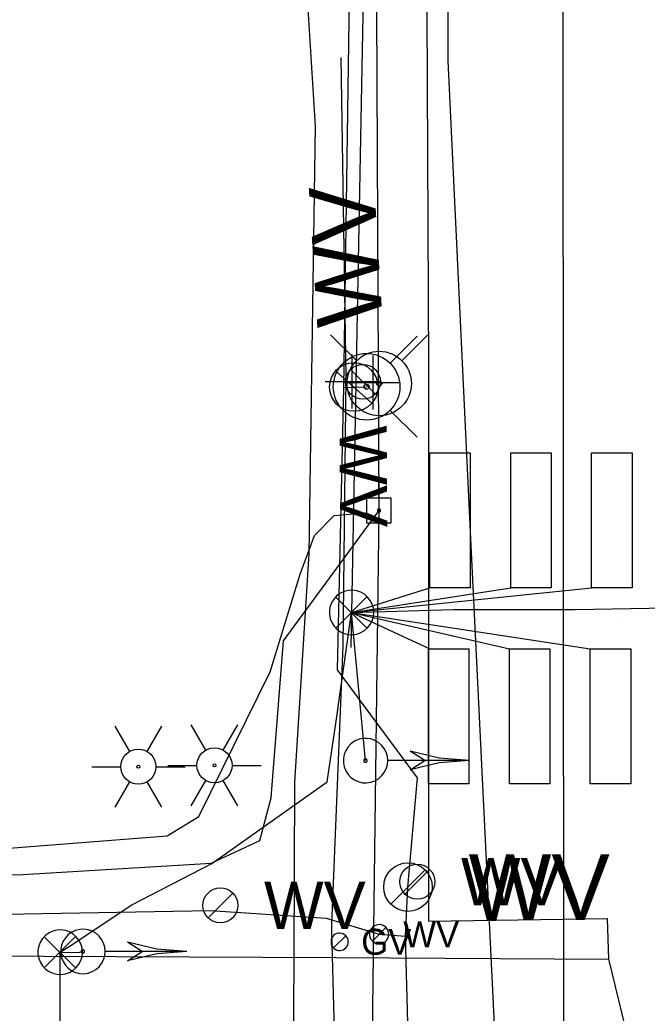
# Model space of a CAD drawing. Extents: x 596028 to 606371, y 330010 to 403088.
# Drawn here: x 601985.4 to 602078.4, y 366186.9 to 366334.2 of the extents above; entities that cross this region are included whole.
import ezdxf

# ---------------------------------------------------------------- set-up
doc = ezdxf.new("R2010")
doc.units = 0
for name, color, linetype in [('E_LTG', 7, 'Continuous'), ('E_SIG', 7, 'Continuous'), ('E_SIG_Conduit', 7, 'Continuous'), ('E_UTL_E_UG', 7, 'Continuous'), ('E_UTL_EPowerPole', 7, 'Continuous'), ('E_UTL_FO_UG', 7, 'Continuous'), ('E_UTL_G', 7, 'Continuous'), ('E_UTL_G_UG', 7, 'Continuous'), ('E_UTL_Loop_UG', 7, 'Continuous'), ('E_UTL_Overhead', 7, 'Continuous'), ('E_UTL_SAN_UG', 7, 'Continuous'), ('E_UTL_T_UG', 7, 'Continuous'), ('E_UTL_TV_UG', 7, 'Continuous'), ('E_UTL_W', 7, 'Continuous'), ('E_UTL_W_UG', 7, 'Continuous'), ('E_UTL_WHydrant', 7, 'Continuous')]:
    doc.layers.add(name, color=color, linetype=linetype)

# ---------------------------------------------------------------- blocks, each defined once
blk = doc.blocks.new('GV')
at = {"layer": 'E_UTL_G'}
blk.add_line((-9, -9), (9, 9), dxfattribs=at)
blk.add_circle((0, 0), 12.2, dxfattribs=at)
blk.add_text('GV', height=36.6, dxfattribs=at).set_placement((30, -18))
blk = doc.blocks.new('WV')
at = {"layer": 'E_UTL_W'}
blk.add_line((-8.62, -8.62), (8.62, 8.62), dxfattribs=at)
blk.add_circle((0, 0), 12.19, dxfattribs=at)
blk.add_text('WV', height=32.918, dxfattribs=at).set_placement((30.48, -16.46))
blk = doc.blocks.new('HYD')
at = {"layer": 'E_UTL_WHydrant'}
for p, q in [((-11.69, 11.7), (-25.35, 25.35)), ((11.7, 11.7), (25.36, 25.35))]:
    blk.add_line(p, q, dxfattribs=at)
for radius in [16.72, 1.28]:
    blk.add_circle((0, 0), radius, dxfattribs=at)

msp = doc.modelspace()

# ---------------------------------------------------------------- linework, layer by layer
at = {"layer": 'E_LTG'}
for points in [[(602001.66, 366225.71), (601999.5, 366229.46)], [(602004.26, 366225.71), (602006.42, 366229.46)], [(602012.94, 366225.91), (602010.78, 366229.66)], [(602015.54, 366225.91), (602017.7, 366229.66)], [(601996.03, 366223.46), (602000.36, 366223.46)], [(602005.56, 366223.46), (602009.89, 366223.46)], [(602007.31, 366223.66), (602011.64, 366223.66)], [(602016.84, 366223.66), (602021.17, 366223.66)], [(602010.78, 366217.66), (602012.94, 366221.41)], [(602017.7, 366217.66), (602015.54, 366221.41)], [(601999.5, 366217.46), (602001.66, 366221.21)], [(602006.42, 366217.46), (602004.26, 366221.21)]]:
    msp.add_lwpolyline(points, dxfattribs=at)
for centre, radius in [((602002.96, 366223.46), 2.6), ((602002.96, 366223.46), 2.6), ((602002.96, 366223.46), 2.6), ((602014.24, 366223.66), 2.6), ((602014.24, 366223.66), 2.6), ((602014.24, 366223.66), 2.6), ((602002.96, 366223.46), 0.217), ((602014.24, 366223.66), 0.217)]:
    msp.add_circle(centre, radius, dxfattribs=at)
at = {"layer": 'E_SIG'}
for points in [[(602037.87, 366246.33), (602037.81, 366246.95), (602037.63, 366247.55), (602037.34, 366248.11), (602036.95, 366248.6), (602036.48, 366249.02), (602035.94, 366249.33), (602035.34, 366249.53), (602034.72, 366249.62), (602034.1, 366249.59), (602033.49, 366249.45), (602032.92, 366249.19), (602032.4, 366248.82), (602031.97, 366248.37), (602031.63, 366247.84), (602031.4, 366247.26), (602031.28, 366246.64), (602031.28, 366246.01), (602031.4, 366245.4), (602031.63, 366244.82), (602031.97, 366244.29), (602032.4, 366243.83), (602032.92, 366243.47), (602033.49, 366243.21), (602034.1, 366243.06), (602034.72, 366243.03), (602035.34, 366243.12), (602035.94, 366243.33), (602036.48, 366243.64), (602036.95, 366244.05), (602037.34, 366244.54), (602037.63, 366245.1), (602037.81, 366245.7), (602037.87, 366246.33)], [(602036.83, 366248.66), (602032.22, 366244.01)], [(602032.22, 366248.61), (602036.87, 366243.96)], [(602036.64, 366224.36), (602034.57, 366246.33)], [(602039.94, 366224.36), (602039.88, 366224.98), (602039.7, 366225.59), (602039.41, 366226.14), (602039.03, 366226.64), (602038.55, 366227.05), (602038.01, 366227.36), (602037.41, 366227.57), (602036.79, 366227.66), (602036.17, 366227.63), (602035.56, 366227.48), (602034.99, 366227.22), (602034.48, 366226.85), (602034.04, 366226.4), (602033.7, 366225.87), (602033.47, 366225.29), (602033.35, 366224.67), (602033.35, 366224.05), (602033.47, 366223.43), (602033.7, 366222.85), (602034.04, 366222.32), (602034.48, 366221.87), (602034.99, 366221.5), (602035.56, 366221.24), (602036.17, 366221.09), (602036.79, 366221.06), (602037.41, 366221.15), (602038.01, 366221.36), (602038.55, 366221.67), (602039.03, 366222.08), (602039.41, 366222.58), (602039.7, 366223.13), (602039.88, 366223.74), (602039.94, 366224.36)], [(602052.04, 366224.36), (602047.58, 366224.71), (602043.24, 366225.74)], [(602045.44, 366224.36), (602043.24, 366225.74)], [(602036.89, 366224.36), (602036.88, 366224.41), (602036.87, 366224.45), (602036.85, 366224.5), (602036.82, 366224.53), (602036.78, 366224.57), (602036.74, 366224.59), (602036.7, 366224.61), (602036.65, 366224.61), (602036.6, 366224.61), (602036.55, 366224.6), (602036.51, 366224.58), (602036.47, 366224.55), (602036.44, 366224.52), (602036.41, 366224.48), (602036.39, 366224.43), (602036.39, 366224.38), (602036.39, 366224.34), (602036.39, 366224.29), (602036.41, 366224.24), (602036.44, 366224.2), (602036.47, 366224.17), (602036.51, 366224.14), (602036.55, 366224.12), (602036.6, 366224.11), (602036.65, 366224.11), (602036.7, 366224.11), (602036.74, 366224.13), (602036.78, 366224.15), (602036.82, 366224.19), (602036.85, 366224.22), (602036.87, 366224.27), (602036.88, 366224.31), (602036.89, 366224.36)], [(602052.04, 366224.36), (602039.99, 366224.36)], [(602052.04, 366224.36), (602047.58, 366224.01), (602043.24, 366222.98)], [(602043.24, 366222.99), (602045.44, 366224.36)], [(601994.65, 366195.96), (601994.59, 366196.58), (601994.41, 366197.18), (601994.13, 366197.74), (601993.74, 366198.23), (601993.26, 366198.64), (601992.72, 366198.96), (601992.13, 366199.16), (601991.51, 366199.25), (601990.88, 366199.22), (601990.27, 366199.08), (601989.7, 366198.81), (601989.19, 366198.45), (601988.75, 366198), (601988.42, 366197.47), (601988.18, 366196.89), (601988.06, 366196.27), (601988.06, 366195.64), (601988.18, 366195.03), (601988.42, 366194.44), (601988.75, 366193.92), (601989.19, 366193.46), (601989.7, 366193.1), (601990.27, 366192.84), (601990.88, 366192.69), (601991.51, 366192.66), (601992.13, 366192.75), (601992.72, 366192.96), (601993.26, 366193.27), (601993.74, 366193.68), (601994.13, 366194.17), (601994.41, 366194.73), (601994.59, 366195.33), (601994.65, 366195.96)], [(601998.02, 366196.07), (601997.96, 366196.7), (601997.79, 366197.3), (601997.5, 366197.86), (601997.11, 366198.35), (601996.64, 366198.76), (601996.09, 366199.07), (601995.5, 366199.28), (601994.88, 366199.37), (601994.25, 366199.34), (601993.64, 366199.19), (601993.07, 366198.93), (601992.56, 366198.57), (601992.13, 366198.11), (601991.79, 366197.58), (601991.56, 366197), (601991.44, 366196.38), (601991.44, 366195.76), (601991.56, 366195.14), (601991.79, 366194.56), (601992.13, 366194.03), (601992.56, 366193.58), (601993.07, 366193.21), (601993.64, 366192.95), (601994.25, 366192.8), (601994.88, 366192.77), (601995.5, 366192.86), (601996.09, 366193.07), (601996.64, 366193.38), (601997.11, 366193.79), (601997.5, 366194.29), (601997.79, 366194.84), (601997.96, 366195.45), (601998.02, 366196.07)], [(601993.61, 366198.29), (601989, 366193.63)], [(601989, 366198.24), (601993.65, 366193.59)], [(601994.97, 366196.07), (601994.97, 366196.12), (601994.96, 366196.16), (601994.93, 366196.21), (601994.9, 366196.25), (601994.87, 366196.28), (601994.83, 366196.3), (601994.78, 366196.32), (601994.73, 366196.32), (601994.69, 366196.32), (601994.64, 366196.31), (601994.6, 366196.29), (601994.56, 366196.26), (601994.52, 366196.23), (601994.5, 366196.19), (601994.48, 366196.14), (601994.47, 366196.1), (601994.47, 366196.05), (601994.48, 366196), (601994.5, 366195.96), (601994.52, 366195.92), (601994.56, 366195.88), (601994.6, 366195.85), (601994.64, 366195.83), (601994.69, 366195.82), (601994.73, 366195.82), (601994.78, 366195.83), (601994.83, 366195.84), (601994.87, 366195.87), (601994.9, 366195.9), (601994.93, 366195.93), (601994.96, 366195.98), (601994.97, 366196.02), (601994.97, 366196.07)], [(602010.12, 366196.07), (602005.67, 366196.42), (602001.32, 366197.45)], [(602003.52, 366196.07), (602001.32, 366197.45)], [(602010.12, 366196.07), (601998.08, 366196.07)], [(602010.12, 366196.07), (602005.67, 366195.73), (602001.32, 366194.7)], [(602001.32, 366194.7), (602003.52, 366196.07)]]:
    msp.add_lwpolyline(points, dxfattribs=at)
at = {"layer": 'E_SIG_Conduit'}
for p, q in [((602034.53, 366241.11), (602038.83, 366468.68)), ((602073.8, 366245.32), (602073.8, 366245.32))]:
    msp.add_line(p, q, dxfattribs=at)
for points in [[(601991.35, 366195.96), (601992.7, 366196.78), (602002, 366202.96), (602013.85, 366209.09), (602030.94, 366221.21), (602032.24, 366229.85), (602034.57, 366246.33)], [(602034.57, 366246.33), (602049.71, 366246.76), (602067.73, 366246.76), (602092.39, 366247.21), (602108.01, 366243.32), (602107.96, 366226.18), (602108.22, 366225.08)], [(601988.43, 366091.32), (601990.72, 366130.23), (601991.29, 366152.3), (601991.35, 366195.96), (601993.99, 366195.92), (601994.72, 366196.07)]]:
    msp.add_lwpolyline(points, dxfattribs=at)
at = {"layer": 'E_UTL_E_UG'}
for points in [[(602029.21, 366318.43), (602027.27, 366349.31), (602024.86, 366377.21), (602028.01, 366666.3), (602032.25, 366719.18)], [(602027.54, 366074.32), (602027.44, 366087.74), (602027.47, 366088.97), (602025.76, 366147.94), (602026.07, 366195.19), (602026.13, 366221.15), (602028.28, 366255.02), (602029.21, 366318.43)], [(601881.87, 366209.66), (601882.12, 366209.66), (601913.41, 366206.95), (601939.28, 366206.13), (601985.8, 366207.5), (602013.73, 366209.14), (602020.98, 366212.54), (602022.64, 366218.84), (602024.46, 366242.12), (602038.64, 366261.44)]]:
    msp.add_lwpolyline(points, dxfattribs=at)
at = {"layer": 'E_UTL_EPowerPole'}
for points in [[(602038.6, 366263.28), (602038.6, 366266.19)], [(602040.45, 366263.28), (602036.76, 366263.28)], [(602036.76, 366263.28), (602036.76, 366259.59)], [(602040.45, 366259.59), (602040.45, 366263.28)], [(602038.88, 366261.44), (602038.87, 366261.49), (602038.86, 366261.53), (602038.84, 366261.57), (602038.81, 366261.61), (602038.78, 366261.64), (602038.74, 366261.66), (602038.69, 366261.67), (602038.65, 366261.68), (602038.6, 366261.68), (602038.56, 366261.67), (602038.52, 366261.65), (602038.48, 366261.62), (602038.45, 366261.59), (602038.43, 366261.55), (602038.41, 366261.51), (602038.4, 366261.46), (602038.4, 366261.42), (602038.41, 366261.37), (602038.43, 366261.33), (602038.45, 366261.29), (602038.48, 366261.26), (602038.52, 366261.24), (602038.56, 366261.22), (602038.6, 366261.21), (602038.65, 366261.2), (602038.69, 366261.21), (602038.74, 366261.23), (602038.78, 366261.25), (602038.81, 366261.28), (602038.84, 366261.31), (602038.86, 366261.35), (602038.87, 366261.4), (602038.88, 366261.44)], [(602036.76, 366259.59), (602040.45, 366259.59)]]:
    msp.add_lwpolyline(points, dxfattribs=at)
at = {"layer": 'E_UTL_FO_UG'}
msp.add_lwpolyline([(602033, 366328.61), (602033.7, 366281.19), (602033.27, 366241.4), (602031.57, 366200.11), (602031.57, 366199.1), (602032.83, 366152.73), (602036.17, 366129.31), (602036.12, 366099.21), (602033.32, 366066.35), (602032.35, 366056.3)], dxfattribs=at)
at = {"layer": 'E_UTL_G'}
for points in [[(602034.08, 366197.5), (602034.06, 366197.74), (602033.99, 366197.97), (602033.88, 366198.19), (602033.72, 366198.38), (602033.54, 366198.54), (602033.33, 366198.66), (602033.1, 366198.74), (602032.86, 366198.78), (602032.61, 366198.77), (602032.38, 366198.71), (602032.15, 366198.61), (602031.96, 366198.47), (602031.79, 366198.29), (602031.66, 366198.09), (602031.56, 366197.86), (602031.52, 366197.62), (602031.52, 366197.38), (602031.56, 366197.14), (602031.66, 366196.91), (602031.79, 366196.7), (602031.96, 366196.53), (602032.15, 366196.39), (602032.38, 366196.28), (602032.61, 366196.23), (602032.86, 366196.22), (602033.1, 366196.25), (602033.33, 366196.33), (602033.54, 366196.45), (602033.72, 366196.61), (602033.88, 366196.8), (602033.99, 366197.02), (602034.06, 366197.25), (602034.08, 366197.5)], [(602031.89, 366196.59), (602033.7, 366198.4)]]:
    msp.add_lwpolyline(points, dxfattribs=at)
at = {"layer": 'E_UTL_G_UG'}
for points in [[(602046.01, 366200.58), (602046.01, 366282.7), (602045.54, 366387.99), (602045.96, 366389.51), (602045.77, 366390.53), (602052.82, 366624.36), (602050.66, 366701.22), (602045.29, 366779.54), (602046.56, 366881.06), (602052.42, 366921.19), (602053.73, 366982.25), (602055.18, 367043.43), (602053.55, 367093.49), (602053.9, 367122.54), (602054.87, 367280.44), (602053.2, 367496.96), (602053, 367506.48), (602052.89, 367513.19), (602051.45, 367543.08), (602052.16, 367569.32), (602053.31, 367634.59)], [(602046.01, 366200.58), (602072.51, 366200.97)], [(602072.56, 365506.48), (602072.91, 365581.5), (602072.85, 365590.98), (602073.55, 365667.58), (602074.41, 365764.9), (602074.82, 365837.03), (602073.81, 365881.05), (602074.11, 365897.58), (602073.47, 365906.4), (602074.57, 365951.95), (602072.85, 365970.29), (602073.8, 365985.88), (602073.72, 366064.65), (602076.68, 366178.7), (602072.71, 366194.94), (602072.51, 366200.97)], [(601257.24, 366194.79), (601329.82, 366193.2), (601336.71, 366193.43), (601379.22, 366193.73), (601470.06, 366194.18), (601507.73, 366194.22), (601643.1, 366194.94), (601677.95, 366195.03), (601788.27, 366195.57), (601885.75, 366195.03), (601923.91, 366195.66), (602032.17, 366195.19), (602072.71, 366194.94)]]:
    msp.add_lwpolyline(points, dxfattribs=at)
at = {"layer": 'E_UTL_Loop_UG'}
for q in [(602046.17, 366249.99), (602058.17, 366249.99), (602070.17, 366249.99), (602046.17, 366240.93), (602057.97, 366240.93), (602069.97, 366240.93)]:
    msp.add_line((602034.57, 366246.33), q, dxfattribs=at)
for points in [[(602052.17, 366269.99), (602052.17, 366249.99), (602046.17, 366249.99), (602046.17, 366269.99), (602052.17, 366269.99)], [(602064.17, 366269.99), (602064.17, 366249.99), (602058.17, 366249.99), (602058.17, 366269.99), (602064.17, 366269.99)], [(602076.17, 366269.99), (602076.17, 366249.99), (602070.17, 366249.99), (602070.17, 366269.99), (602076.17, 366269.99)], [(602051.97, 366240.93), (602051.97, 366220.93), (602045.97, 366220.93), (602045.97, 366240.93), (602051.97, 366240.93)], [(602063.97, 366240.93), (602063.97, 366220.93), (602057.97, 366220.93), (602057.97, 366240.93), (602063.97, 366240.93)], [(602075.97, 366240.93), (602075.97, 366220.93), (602069.97, 366220.93), (602069.97, 366240.93), (602075.97, 366240.93)]]:
    msp.add_lwpolyline(points, dxfattribs=at)
at = {"layer": 'E_UTL_Overhead'}
msp.add_lwpolyline([(602030.41, 365117.16), (602031.91, 365287.51), (602032.13, 365415.23), (602033.07, 365577.35), (602034.21, 365759.49), (602035.29, 365915.56), (602036.2, 366067.33), (602038.64, 366261.44), (602038.14, 366378.17), (602037.53, 366468.16), (602038.3, 366629.6), (602038.45, 366764.67), (602038.7, 366805.21), (602049.62, 366998.37), (602049.62, 367041.99)], dxfattribs=at)
at = {"layer": 'E_UTL_SAN_UG'}
msp.add_line((602066.06, 366170.27), (602065.83, 366464.47), dxfattribs=at)
at = {"layer": 'E_UTL_T_UG'}
msp.add_lwpolyline([(602057.65, 366066.13), (602059.9, 366099.93), (602052.19, 366258.26), (602048.89, 366328.1), (602048.97, 366363.23), (602048.5, 366368.11), (602046.83, 366372.53), (602043.01, 366375.74), (602028, 366379.09)], dxfattribs=at)
at = {"layer": 'E_UTL_TV_UG'}
msp.add_lwpolyline([(601934.85, 366213.98), (601937.98, 366209.66), (601966.61, 366210.04), (602007.22, 366213.21), (602011.9, 366216.07), (602022.51, 366237.53), (602026.93, 366252), (602029.07, 366257.72), (602032.01, 366260.69), (602036.68, 366261.12), (602038.02, 366260.55)], dxfattribs=at)
at = {"layer": 'E_UTL_W'}
for points in [[(602034.41, 366282.34), (602038.1, 366278.7)], [(602042.49, 366204.58), (602046.15, 366208.24)], [(602013.28, 366201.06), (602016.94, 366204.73)], [(602040.09, 366198.62), (602040.07, 366198.89), (602039.99, 366199.15), (602039.87, 366199.39), (602039.7, 366199.6), (602039.49, 366199.78), (602039.26, 366199.91), (602039, 366200), (602038.73, 366200.04), (602038.46, 366200.03), (602038.2, 366199.97), (602037.95, 366199.85), (602037.73, 366199.7), (602037.55, 366199.5), (602037.4, 366199.27), (602037.3, 366199.02), (602037.25, 366198.75), (602037.25, 366198.48), (602037.3, 366198.22), (602037.4, 366197.96), (602037.55, 366197.74), (602037.73, 366197.54), (602037.95, 366197.38), (602038.2, 366197.27), (602038.46, 366197.21), (602038.73, 366197.19), (602039, 366197.23), (602039.26, 366197.32), (602039.49, 366197.46), (602039.7, 366197.63), (602039.87, 366197.85), (602039.99, 366198.09), (602040.07, 366198.35), (602040.09, 366198.62)], [(602037.66, 366197.61), (602039.67, 366199.63)]]:
    msp.add_lwpolyline(points, dxfattribs=at)
for centre in [(602036.25, 366280.52), (602044.32, 366206.41), (602015.11, 366202.9)]:
    msp.add_circle(centre, 2.59, dxfattribs=at)
at = {"layer": 'E_UTL_W_UG'}
for points in [[(602042.58, 366198.35), (602042.93, 366205.61), (602044.35, 366221.79), (602032.48, 366237.82), (602033.43, 366279.66), (602035.02, 366388.73), (602034.18, 366520.5), (602034.28, 366734.17), (602063.52, 366751.1), (602078.61, 366761.62), (602127.55, 366762.34), (602144, 366780.62), (602150.98, 366780.36), (602153.97, 366779.88)], [(602034.65, 366276.59), (602034.65, 366284.59)], [(602034.66, 366276.58), (602034.66, 366284.58)], [(602037.79, 366276.42), (602037.79, 366284.42)], [(602030.65, 366280.59), (602038.65, 366280.59)], [(602030.66, 366280.58), (602038.66, 366280.58)], [(602033.79, 366280.42), (602041.79, 366280.42)], [(602033.43, 366279.66), (602034.9, 366279.75), (602036.8, 366279.79)], [(601332.47, 366197.89), (601447.12, 366198.03), (601463.29, 366198.33), (601513.23, 366199.35), (601564.74, 366200.47), (601720.49, 366201.24), (601753.76, 366201.15), (601883.86, 366200.37), (601941.58, 366200.84), (602013.66, 366202.16), (602030.81, 366201), (602038.67, 366198.62), (602042.58, 366198.35)], [(602046.75, 366041.93), (602042.58, 366198.35)]]:
    msp.add_lwpolyline(points, dxfattribs=at)
at = {"layer": 'E_UTL_WHydrant'}
for points in [[(602035.33, 366283.61), (602031.44, 366287.5)], [(602042.01, 366283.61), (602045.9, 366287.5)]]:
    msp.add_lwpolyline(points, dxfattribs=at)
for radius in [4.77, 0.365]:
    msp.add_circle((602038.67, 366280.27), radius, dxfattribs=at)

# ---------------------------------------------------------------- block references
at = {"layer": 'E_SIG'}
for name, p, xscale, yscale, rotation in [('WV', (602034.9, 366279.75), 0.295275, 0.295275, 93.50353165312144), ('HYD', (602036.8, 366279.79), 0.29527500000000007, 0.29527500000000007, -90.00000000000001)]:
    msp.add_blockref(name, p, dxfattribs=dict(at, xscale=xscale, yscale=yscale, rotation=rotation))
for name, p, xscale, yscale in [('WV', (602042.93, 366205.61), 0.29527500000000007, 0.29527500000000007), ('GV', (602032.17, 366195.19), 0.00177165, 0.00177165)]:
    msp.add_blockref(name, p, dxfattribs=dict(at, xscale=xscale, yscale=yscale))

# ---------------------------------------------------------------- texts
at = {"layer": 'E_UTL_G'}
msp.add_text('GV', height=3.85, dxfattribs=at).set_placement((602036, 366195.57))
at = {"layer": 'E_UTL_W'}
msp.add_text('WV', height=7, rotation=270.2894, dxfattribs=at).set_placement((602032.79, 366274.02))
for height, p in [(7, (602050.8, 366202.91)), (7, (602021.59, 366199.4)), (3.85, (602042.23, 366196.69))]:
    msp.add_text('WV', height=height, dxfattribs=at).set_placement(p)

doc.saveas('drawing.dxf')
